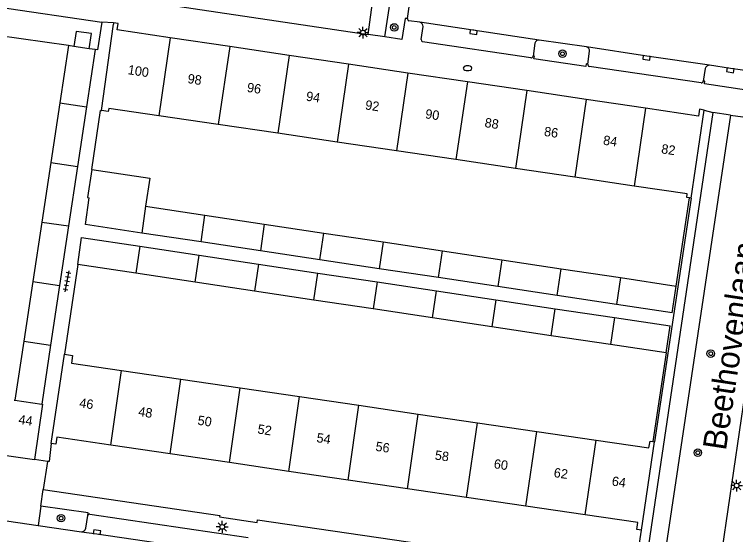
# Model space of a CAD drawing. Extents: x 132999 to 136000, y 398499 to 400501.
# Drawn here: x 134456.6 to 134533.3, y 399392.5 to 399447.9 of the extents above; entities that cross this region are included whole.
import ezdxf

# ---------------------------------------------------------------- set-up
doc = ezdxf.new("R2010")
doc.units = 0
for name, color, linetype in [('gg-afsc-erfafscheiding', 7, 'Continuous'), ('gg-afsc-muur', 7, 'Continuous'), ('gg-anno-huisnummerreeks BGT', 7, 'Continuous'), ('gg-anno-openbare ruimte label', 7, 'Continuous'), ('gg-bbg-bijgebouw', 7, 'Continuous'), ('gg-bbg-gedigitaliseerde bebouwing', 7, 'Continuous'), ('gg-bbg-gedigitaliseerde bijgebouw', 7, 'Continuous'), ('gg-bbg-hoofdgebouw', 7, 'Continuous'), ('gg-bbg-tussenscheiding', 7, 'Continuous'), ('gg-knt-verharding', 7, 'Continuous'), ('gg-knt-verharding nz', 7, 'Continuous'), ('gt-grn-groengrens', 7, 'Continuous'), ('gt-grn-weggrens', 7, 'Continuous'), ('gt-symb-boom', 7, 'Continuous'), ('gt-symb-brandkraan', 7, 'Continuous'), ('gt-symb-kolk', 7, 'Continuous'), ('gt-symb-lichtmast', 7, 'Continuous'), ('gt-symb-tegel verharding', 7, 'Continuous')]:
    doc.layers.add(name, color=color, linetype=linetype)

# ---------------------------------------------------------------- blocks, each defined once
blk = doc.blocks.new('gt0-KOLK')
at = {"layer": 'gt-symb-kolk'}
blk.add_lwpolyline([(0, 0), (0.375, 0), (0.375, 0.4), (-0.375, 0.4), (-0.375, 0), (0, 0)], dxfattribs=at)
blk = doc.blocks.new('gt0-BOOM')
at = {"layer": 'gt-symb-boom'}
for radius in [0.4, 0.2]:
    blk.add_circle((0, 0), radius, dxfattribs=at)
blk = doc.blocks.new('gt0-BR')
at = {"layer": 'gt-symb-brandkraan'}
for centre, radius, start, end in [((-0.244, 0), 0.206, 107.56694, 252.43307), ((0.599, -2.664), 3, 106.89205, 107.56694), ((0, -0.691), 0.938, 73.10799, 106.89205), ((-0.599, -2.664), 3, 72.43309, 73.10799), ((0.244, 0), 0.206, 287.56695, 72.43309), ((0.599, 2.664), 3, 252.43307, 253.10797), ((0, 0.691), 0.938, 253.10797, 286.89206), ((-0.599, 2.664), 3, 286.89206, 287.56695)]:
    blk.add_arc(centre, radius, start, end, dxfattribs=at)
blk = doc.blocks.new('gt0-LMAST')
at = {"layer": 'gt-symb-lichtmast'}
for p, q in [((-0.182, 0.173), (-0.447, 0.438)), ((-0.005, 0.246), (-0.005, 0.621)), ((0.172, 0.173), (0.437, 0.438)), ((-0.255, -0.004), (-0.63, -0.004)), ((-0.182, -0.181), (-0.447, -0.446)), ((-0.005, -0.254), (-0.005, -0.629)), ((0.437, -0.446), (0.172, -0.181)), ((0.245, -0.004), (0.62, -0.004))]:
    blk.add_line(p, q, dxfattribs=at)
blk.add_circle((-0.005, -0.004), 0.25, dxfattribs=at)
blk = doc.blocks.new('gt0-TEG1')
at = {"layer": 'gt-symb-tegel verharding'}
for p, q in [((-1.125, 0), (1.125, 0)), ((-0.9, -0.25), (-0.9, 0.25)), ((-0.45, -0.25), (-0.45, 0.25)), ((0, -0.25), (0, 0.25)), ((0.45, -0.25), (0.45, 0.25)), ((0.9, -0.25), (0.9, 0.25))]:
    blk.add_line(p, q, dxfattribs=at)

msp = doc.modelspace()

# ---------------------------------------------------------------- linework, layer by layer
at = {"layer": 'gg-afsc-erfafscheiding'}
for p, q in [((134463.323, 399421.255), (134461.906, 399411.7)), ((134460.5, 399402.22), (134460.27, 399400.28))]:
    msp.add_line(p, q, dxfattribs=at)
msp.add_lwpolyline([(134464.823, 399431.374), (134465.756, 399437.668), (134465.842, 399437.655)], dxfattribs=at)
at = {"layer": 'gg-afsc-muur'}
for p, q in [((134462.339, 399444.579), (134453.146, 399445.885)), ((134527.002, 399418.972), (134528.412, 399428.347)), ((134525.93, 399411.842), (134524.512, 399402.407))]:
    msp.add_line(p, q, dxfattribs=at)
at = {"layer": 'gg-bbg-bijgebouw'}
for p, q in [((134462.918, 399444.492), (134462.339, 399444.579)), ((134464.545, 399444.246), (134462.918, 399444.492)), ((134465.187, 399444.149), (134464.545, 399444.246)), ((134526.574, 399416.124), (134527.002, 399418.972)), ((134525.93, 399411.842), (134526.363, 399414.72)), ((134455.755, 399400.939), (134458.74, 399400.51))]:
    msp.add_line(p, q, dxfattribs=at)
at = {"layer": 'gg-bbg-gedigitaliseerde bebouwing'}
for p, q in [((134465.842, 399437.655), (134467.123, 399446.868)), ((134478.277, 399436.167), (134471.956, 399437.102)), ((134484.598, 399435.232), (134478.277, 399436.167)), ((134490.918, 399434.298), (134484.598, 399435.232)), ((134497.24, 399433.363), (134490.918, 399434.298)), ((134503.561, 399432.428), (134497.24, 399433.363)), ((134509.882, 399431.493), (134503.561, 399432.428)), ((134516.203, 399430.558), (134509.882, 399431.493)), ((134522.525, 399429.623), (134516.203, 399430.558)), ((134528.16, 399428.79), (134522.525, 399429.623)), ((134460.5, 399402.22), (134461.906, 399411.7)), ((134467.995, 399409.984), (134474.304, 399409.056)), ((134474.304, 399409.056), (134480.614, 399408.128)), ((134480.614, 399408.128), (134486.923, 399407.199)), ((134456.57, 399406.833), (134456.642, 399406.822)), ((134486.923, 399407.199), (134493.233, 399406.271)), ((134493.233, 399406.271), (134499.542, 399405.343)), ((134499.542, 399405.343), (134505.851, 399404.415)), ((134505.851, 399404.415), (134512.16, 399403.487)), ((134512.16, 399403.487), (134518.469, 399402.558)), ((134518.469, 399402.558), (134524.1, 399401.73))]:
    msp.add_line(p, q, dxfattribs=at)
for points in [[(134471.956, 399437.102), (134466.628, 399437.89), (134466.577, 399437.546), (134465.842, 399437.655)], [(134461.906, 399411.7), (134462.778, 399411.571), (134462.66, 399410.769), (134467.995, 399409.984)]]:
    msp.add_lwpolyline(points, dxfattribs=at)
at = {"layer": 'gg-bbg-gedigitaliseerde bijgebouw'}
for p, q in [((134462.339, 399444.579), (134461.417, 399438.467)), ((134465.187, 399444.149), (134464.266, 399438.047)), ((134461.417, 399438.467), (134460.46, 399432.127)), ((134464.266, 399438.047), (134463.309, 399431.706)), ((134460.46, 399432.127), (134459.503, 399425.786)), ((134463.309, 399431.706), (134462.353, 399425.366)), ((134470.548, 399427.459), (134476.862, 399426.51)), ((134459.503, 399425.786), (134458.547, 399419.445)), ((134476.862, 399426.51), (134483.176, 399425.561)), ((134462.353, 399425.366), (134461.396, 399419.025)), ((134483.176, 399425.561), (134489.49, 399424.612)), ((134476.444, 399423.661), (134470.131, 399424.61)), ((134489.49, 399424.612), (134495.805, 399423.662)), ((134482.758, 399422.712), (134476.444, 399423.661)), ((134495.805, 399423.662), (134502.119, 399422.713)), ((134469.926, 399423.205), (134476.238, 399422.256)), ((134489.07, 399421.763), (134482.758, 399422.712)), ((134502.119, 399422.713), (134508.434, 399421.764)), ((134476.238, 399422.256), (134482.551, 399421.307)), ((134469.506, 399420.325), (134463.323, 399421.255)), ((134482.551, 399421.307), (134488.863, 399420.358)), ((134495.384, 399420.813), (134489.07, 399421.763)), ((134508.434, 399421.764), (134514.748, 399420.814)), ((134501.697, 399419.864), (134495.384, 399420.813)), ((134514.748, 399420.814), (134521.063, 399419.865)), ((134475.816, 399419.377), (134469.506, 399420.325)), ((134488.863, 399420.358), (134495.176, 399419.409)), ((134508.01, 399418.915), (134501.697, 399419.864)), ((134521.063, 399419.865), (134527.002, 399418.972)), ((134458.547, 399419.445), (134457.59, 399413.103)), ((134461.396, 399419.025), (134460.439, 399412.683)), ((134482.128, 399418.428), (134475.816, 399419.377)), ((134495.176, 399419.409), (134501.488, 399418.46)), ((134514.322, 399417.966), (134508.01, 399418.915)), ((134488.438, 399417.479), (134482.128, 399418.428)), ((134501.488, 399418.46), (134507.801, 399417.511)), ((134494.75, 399416.53), (134488.438, 399417.479)), ((134507.801, 399417.511), (134514.113, 399416.562)), ((134520.636, 399417.017), (134514.322, 399417.966)), ((134526.574, 399416.124), (134520.636, 399417.017)), ((134501.061, 399415.581), (134494.75, 399416.53)), ((134514.113, 399416.562), (134520.425, 399415.613)), ((134507.372, 399414.632), (134501.061, 399415.581)), ((134520.425, 399415.613), (134526.363, 399414.72)), ((134513.683, 399413.683), (134507.372, 399414.632)), ((134519.994, 399412.734), (134513.683, 399413.683)), ((134457.59, 399413.103), (134456.642, 399406.822)), ((134525.93, 399411.842), (134519.994, 399412.734)), ((134460.439, 399412.683), (134459.491, 399406.401))]:
    msp.add_line(p, q, dxfattribs=at)
for points in [[(134464.823, 399431.374), (134464.38, 399428.387), (134464.55, 399428.361)], [(134464.823, 399431.374), (134470.992, 399430.463), (134470.548, 399427.459)], [(134470.131, 399424.61), (134464.153, 399425.509), (134464.55, 399428.361)], [(134463.323, 399421.255), (134463.734, 399424.136), (134469.926, 399423.205)], [(134459.491, 399406.401), (134459.583, 399406.387), (134458.74, 399400.51)]]:
    msp.add_lwpolyline(points, dxfattribs=at)
at = {"layer": 'gg-bbg-hoofdgebouw'}
for p, q in [((134467.14, 399447), (134467.123, 399446.868)), ((134479.497, 399444.465), (134473.175, 399445.403)), ((134485.818, 399443.528), (134479.497, 399444.465)), ((134492.139, 399442.591), (134485.818, 399443.528)), ((134498.459, 399441.654), (134492.139, 399442.591)), ((134504.78, 399440.716), (134498.459, 399441.654)), ((134511.101, 399439.779), (134504.78, 399440.716)), ((134517.421, 399438.842), (134511.101, 399439.779)), ((134523.742, 399437.905), (134517.421, 399438.842)), ((134528.6, 399428.32), (134529.96, 399437.71)), ((134528.6, 399428.32), (134528.412, 399428.347)), ((134473.156, 399401.098), (134466.846, 399402.025)), ((134523.32, 399392.98), (134524.7, 399402.38)), ((134524.512, 399402.407), (134524.7, 399402.38)), ((134479.465, 399400.17), (134473.156, 399401.098)), ((134485.775, 399399.242), (134479.465, 399400.17)), ((134492.084, 399398.315), (134485.775, 399399.242)), ((134498.394, 399397.387), (134492.084, 399398.315)), ((134504.703, 399396.46), (134498.394, 399397.387)), ((134511.012, 399395.532), (134504.703, 399396.46)), ((134517.321, 399394.605), (134511.012, 399395.532))]:
    msp.add_line(p, q, dxfattribs=at)
for points in [[(134473.175, 399445.403), (134467.53, 399446.24), (134467.62, 399446.94), (134467.14, 399447)], [(134529.96, 399437.71), (134529.48, 399437.79), (134529.37, 399437.07), (134523.742, 399437.905)], [(134528.412, 399428.347), (134528.11, 399428.39), (134528.16, 399428.79)], [(134466.846, 399402.025), (134461.1, 399402.87), (134461, 399402.15), (134460.5, 399402.22)], [(134524.1, 399401.73), (134524.21, 399402.45), (134524.512, 399402.407)], [(134523.32, 399392.98), (134522.82, 399393.05), (134522.93, 399393.78), (134517.321, 399394.605)]]:
    msp.add_lwpolyline(points, dxfattribs=at)
at = {"layer": 'gg-bbg-tussenscheiding'}
for p, q in [((134473.175, 399445.403), (134471.956, 399437.102)), ((134479.497, 399444.465), (134478.277, 399436.167)), ((134485.818, 399443.528), (134484.598, 399435.232)), ((134492.139, 399442.591), (134490.918, 399434.298)), ((134498.459, 399441.654), (134497.24, 399433.363)), ((134504.78, 399440.716), (134503.561, 399432.428)), ((134511.101, 399439.779), (134509.882, 399431.493)), ((134517.421, 399438.842), (134516.203, 399430.558)), ((134461.417, 399438.467), (134464.266, 399438.047)), ((134523.742, 399437.905), (134522.525, 399429.623)), ((134460.46, 399432.127), (134463.309, 399431.706)), ((134470.548, 399427.459), (134470.131, 399424.61)), ((134459.503, 399425.786), (134462.353, 399425.366)), ((134476.444, 399423.661), (134476.862, 399426.51)), ((134483.176, 399425.561), (134482.758, 399422.712)), ((134489.07, 399421.763), (134489.49, 399424.612)), ((134495.805, 399423.662), (134495.384, 399420.813)), ((134469.926, 399423.205), (134469.506, 399420.325)), ((134501.697, 399419.864), (134502.119, 399422.713)), ((134475.816, 399419.377), (134476.238, 399422.256)), ((134482.551, 399421.307), (134482.128, 399418.428)), ((134508.434, 399421.764), (134508.01, 399418.915)), ((134514.322, 399417.966), (134514.748, 399420.814)), ((134488.438, 399417.479), (134488.863, 399420.358)), ((134521.063, 399419.865), (134520.636, 399417.017)), ((134458.547, 399419.445), (134461.396, 399419.025)), ((134495.176, 399419.409), (134494.75, 399416.53)), ((134501.061, 399415.581), (134501.488, 399418.46)), ((134507.801, 399417.511), (134507.372, 399414.632)), ((134513.683, 399413.683), (134514.113, 399416.562)), ((134520.425, 399415.613), (134519.994, 399412.734)), ((134457.59, 399413.103), (134460.439, 399412.683)), ((134466.846, 399402.025), (134467.995, 399409.984)), ((134473.156, 399401.098), (134474.304, 399409.056)), ((134479.465, 399400.17), (134480.614, 399408.128)), ((134456.642, 399406.822), (134459.491, 399406.401)), ((134485.775, 399399.242), (134486.923, 399407.199)), ((134492.084, 399398.315), (134493.233, 399406.271)), ((134498.394, 399397.387), (134499.542, 399405.343)), ((134504.703, 399396.46), (134505.851, 399404.415)), ((134511.012, 399395.532), (134512.16, 399403.487)), ((134517.321, 399394.605), (134518.469, 399402.558))]:
    msp.add_line(p, q, dxfattribs=at)
at = {"layer": 'gg-knt-verharding'}
for p, q in [((134494.222, 399445.747), (134495.318, 399453.993)), ((134496.012, 399445.495), (134497.218, 399453.544)), ((134498.402, 399447.453), (134499.266, 399453.238)), ((134439.504, 399450.967), (134465.886, 399447.051)), ((134472.028, 399449.044), (134494.222, 399445.747)), ((134499.722, 399447.056), (134498.558, 399447.224)), ((134499.874, 399445.206), (134500.067, 399446.591)), ((134511.527, 399443.272), (134500.019, 399444.982)), ((134517.446, 399444.427), (134512.41, 399445.156)), ((134511.964, 399444.817), (134511.762, 399443.447)), ((134517.58, 399442.59), (134517.781, 399443.963)), ((134529.654, 399440.6), (134517.748, 399442.357)), ((134530.088, 399442.127), (134529.879, 399440.774)), ((134530.907, 399437.452), (134523.555, 399388.064)), ((134532.786, 399437.176), (134530.907, 399437.452)), ((134532.786, 399437.176), (134538.526, 399436.34)), ((134528.6, 399428.32), (134524.7, 399402.38)), ((134460.096, 399400.306), (134458.74, 399400.51)), ((134460.096, 399400.306), (134459.662, 399397.316)), ((134460.27, 399400.28), (134460.096, 399400.306)), ((134439.788, 399396.32), (134459.102, 399393.486)), ((134459.404, 399395.544), (134459.102, 399393.486)), ((134464.19, 399393.174), (134464.398, 399394.532)), ((134464.625, 399394.681), (134481.463, 399392.202)), ((134459.102, 399393.486), (134463.709, 399392.808)), ((134522.541, 399388.218), (134523.32, 399392.98))]:
    msp.add_line(p, q, dxfattribs=at)
for points in [[(134498.402, 399447.453), (134498.152, 399447.464), (134497.792, 399445.224), (134496.012, 399445.495)], [(134465.886, 399447.051), (134465.442, 399444.111), (134465.187, 399444.149)], [(134464.545, 399444.246), (134464.789, 399445.858), (134463.155, 399446.062), (134462.918, 399444.492)], [(134517.58, 399442.59), (134517.423, 399442.628), (134517.391, 399442.359), (134511.862, 399443.162), (134511.904, 399443.443), (134511.762, 399443.447)], [(134538.957, 399441.267), (134532.787, 399442.14), (134530.545, 399442.482)], [(134538.938, 399439.158), (134529.989, 399440.491), (134530.032, 399440.773), (134529.879, 399440.774)], [(134538.526, 399436.34), (134531.266, 399386.941), (134525.376, 399387.797)], [(134459.662, 399397.316), (134478.442, 399394.528), (134478.425, 399394.383), (134482.402, 399393.803), (134482.444, 399394.095), (134522.541, 399388.218)], [(134464.398, 399394.532), (134464.439, 399394.809), (134459.404, 399395.544)]]:
    msp.add_lwpolyline(points, dxfattribs=at)
for centre, radius, start, end in [((134498.597, 399447.418), 0.198, 169.7919, 258.73526), ((134499.615, 399446.616), 0.453, 356.80074, 76.34532), ((134500.084, 399445.183), 0.211, 173.68313, 252.14857), ((134512.378, 399444.735), 0.422, 85.69682, 168.77937), ((134517.358, 399444.01), 0.426, 353.63714, 78.02013), ((134511.56, 399443.473), 0.203, 260.59523, 352.75346), ((134517.789, 399442.564), 0.211, 172.8067, 258.77877), ((134530.54, 399442.017), 0.465, 89.37206, 166.30843), ((134529.682, 399440.797), 0.199, 261.99803, 353.43392), ((134464.599, 399394.474), 0.209, 82.80053, 163.76027), ((134463.729, 399393.281), 0.473, 267.57014, 346.96595)]:
    msp.add_arc(centre, radius, start, end, dxfattribs=at)
at = {"layer": 'gg-knt-verharding nz'}
msp.add_line((134512.41, 399445.156), (134499.722, 399447.056), dxfattribs=at)
for points in [[(134530.545, 399442.482), (134523.862, 399443.456), (134517.446, 399444.427)], [(134463.709, 399392.808), (134465.348, 399392.58), (134481.773, 399390.161)]]:
    msp.add_lwpolyline(points, dxfattribs=at)
at = {"layer": 'gt-grn-groengrens'}
msp.add_line((134532.786, 399437.176), (134525.376, 399387.797), dxfattribs=at)
at = {"layer": 'gt-grn-weggrens'}
for p, q in [((134467.14, 399447), (134465.886, 399447.051)), ((134496.012, 399445.495), (134494.222, 399445.747)), ((134529.96, 399437.71), (134530.907, 399437.452)), ((134459.404, 399395.544), (134459.662, 399397.316))]:
    msp.add_line(p, q, dxfattribs=at)

# ---------------------------------------------------------------- block references
at = {"layer": 'gt-symb-boom'}
for p in [(134496.996, 399446.505), (134514.896, 399443.706), (134530.67, 399411.774), (134529.299, 399401.226), (134461.555, 399394.252)]:
    msp.add_blockref('gt0-BOOM', p, dxfattribs=at)
at = {"layer": 'gt-symb-brandkraan'}
msp.add_blockref('gt0-BR', (134504.798, 399442.165), dxfattribs=at)
at = {"layer": 'gt-symb-kolk'}
for p, rotation in [((134505.459, 399446.201), 171.51153263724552), ((134523.862, 399443.456), 171.39740820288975), ((134532.787, 399442.14), 171.32439220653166), ((134465.348, 399392.58), -8.39030767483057)]:
    msp.add_blockref('gt0-KOLK', p, dxfattribs=dict(at, rotation=rotation))
at = {"layer": 'gt-symb-lichtmast'}
for p in [(134493.674, 399445.96), (134533.431, 399397.73), (134478.698, 399393.334)]:
    msp.add_blockref('gt0-LMAST', p, dxfattribs=at)
at = {"layer": 'gt-symb-tegel verharding', "rotation": 79.51061018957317}
msp.add_blockref('gt0-TEG1', (134462.194, 399419.473), dxfattribs=at)

# ---------------------------------------------------------------- texts
at = {"layer": 'gg-anno-huisnummerreeks BGT'}
for s, rotation, p in [('100', 351.5, (134468.607, 399441.532)), ('98', 351.5, (134474.961, 399440.589)), ('96', 351.5, (134481.283, 399439.652)), ('94', 351.5, (134487.568, 399438.72)), ('92', 351.5, (134493.856, 399437.788)), ('90', 351.5, (134500.244, 399436.84)), ('88', 351.5, (134506.566, 399435.903)), ('86', 351.5, (134512.886, 399434.966)), ('84', 351.5, (134519.171, 399434.034)), ('82', 351.5, (134525.356, 399433.117)), ('46', 351.7, (134463.448, 399406.061)), ('48', 351.7, (134469.722, 399405.139)), ('44', 351.8, (134456.977, 399404.3)), ('50', 351.6, (134476.032, 399404.212)), ('52', 351.6, (134482.411, 399403.274)), ('54', 351.7, (134488.687, 399402.35)), ('56', 351.6, (134494.961, 399401.429)), ('58', 351.7, (134501.27, 399400.501)), ('60', 351.6, (134507.543, 399399.579)), ('62', 351.7, (134513.921, 399398.641)), ('64', 351.6, (134520.096, 399397.734))]:
    msp.add_text(s, height=1, rotation=rotation, dxfattribs=at).set_placement(p)
at = {"layer": 'gg-anno-openbare ruimte label'}
msp.add_text('Beethovenlaan', height=2.5, rotation=81.4, dxfattribs=at).set_placement((134532.278, 399401.391))

doc.saveas('drawing.dxf')
